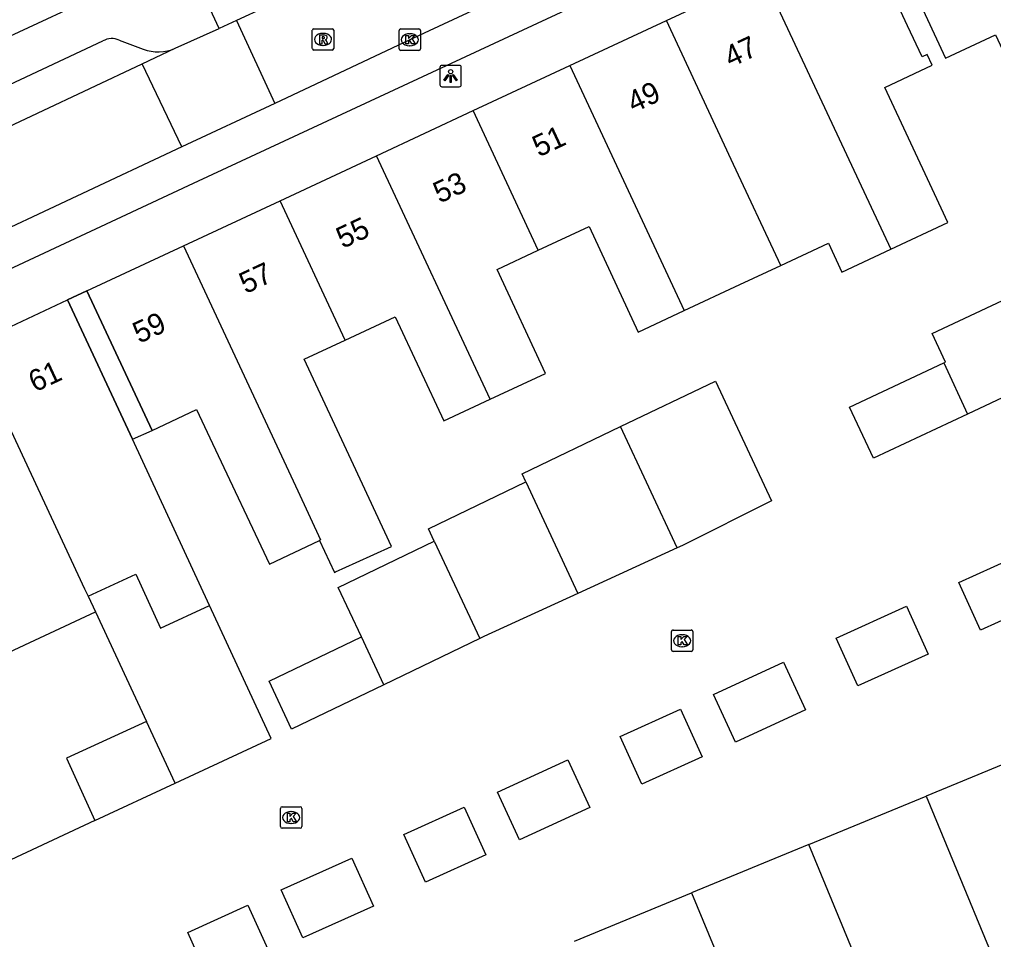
# Model space of a CAD drawing. Extents: x 160379 to 161131, y 383940 to 384849.
# Drawn here: x 160926.47 to 160972.04, y 384253 to 384296.02 of the extents above; entities that cross this region are included whole.
import ezdxf

# ---------------------------------------------------------------- set-up
doc = ezdxf.new("R2010")
doc.units = 0
for name, color, linetype in [('IMGEO_Kolk', 7, 'Continuous'), ('IMGEO_Lichtpunt', 7, 'Continuous'), ('IMGEO_Muur', 7, 'Continuous'), ('IMGEO_Pand', 7, 'Continuous'), ('IMGEO_Pand_nummerreeks', 7, 'Continuous'), ('IMGEO_Pand_overbouw', 7, 'Continuous'), ('IMGEO_Rijbaan_lokaal_open', 7, 'Continuous'), ('IMGEO_Rioolput', 7, 'Continuous'), ('IMGEO_Voetpad_open', 7, 'Continuous')]:
    doc.layers.add(name, color=color, linetype=linetype)

msp = doc.modelspace()

# ---------------------------------------------------------------- linework, layer by layer
at = {"layer": 'IMGEO_Kolk'}
for p, q in [((160944.231, 384294.652), (160944.231, 384295.504)), ((160944.306, 384295.578), (160945.158, 384295.578)), ((160945.232, 384295.504), (160945.232, 384294.652)), ((160944.719, 384295.358), (160944.744, 384295.358)), ((160945.158, 384294.578), (160944.306, 384294.578)), ((160944.742, 384294.798), (160944.717, 384294.798)), ((160956.97, 384266.545), (160956.97, 384267.397)), ((160957.045, 384267.471), (160957.897, 384267.471)), ((160957.458, 384267.251), (160957.483, 384267.251)), ((160957.971, 384267.397), (160957.971, 384266.545)), ((160957.897, 384266.471), (160957.045, 384266.471)), ((160957.481, 384266.691), (160957.456, 384266.691)), ((160938.683, 384258.275), (160938.683, 384259.127)), ((160938.758, 384259.201), (160939.61, 384259.201)), ((160939.171, 384258.981), (160939.196, 384258.981)), ((160939.684, 384259.127), (160939.684, 384258.275)), ((160939.61, 384258.201), (160938.758, 384258.201)), ((160939.194, 384258.421), (160939.169, 384258.421))]:
    msp.add_line(p, q, dxfattribs=at)
for points in [[(160944.231, 384294.652), (160944.231, 384295.504)], [(160944.306, 384295.578), (160945.158, 384295.578)], [(160945.232, 384295.504), (160945.232, 384294.652)], [(160944.552, 384295.278), (160944.675, 384295.278), (160944.675, 384295.127), (160944.805, 384295.278), (160944.969, 384295.278), (160944.823, 384295.127), (160944.976, 384294.878), (160944.824, 384294.878), (160944.739, 384295.042), (160944.675, 384294.975), (160944.675, 384294.878), (160944.552, 384294.878), (160944.552, 384295.278)], [(160945.158, 384294.578), (160944.306, 384294.578)], [(160956.97, 384266.545), (160956.97, 384267.397)], [(160957.045, 384267.471), (160957.897, 384267.471)], [(160957.291, 384267.171), (160957.414, 384267.171), (160957.414, 384267.02), (160957.544, 384267.171), (160957.708, 384267.171), (160957.562, 384267.02), (160957.715, 384266.771), (160957.563, 384266.771), (160957.478, 384266.935), (160957.414, 384266.868), (160957.414, 384266.771), (160957.291, 384266.771), (160957.291, 384267.171)], [(160957.971, 384267.397), (160957.971, 384266.545)], [(160957.897, 384266.471), (160957.045, 384266.471)], [(160938.683, 384258.275), (160938.683, 384259.127)], [(160938.758, 384259.201), (160939.61, 384259.201)], [(160939.684, 384259.127), (160939.684, 384258.275)], [(160939.004, 384258.901), (160939.127, 384258.901), (160939.127, 384258.75), (160939.257, 384258.901), (160939.421, 384258.901), (160939.275, 384258.75), (160939.428, 384258.501), (160939.276, 384258.501), (160939.191, 384258.665), (160939.127, 384258.598), (160939.127, 384258.501), (160939.004, 384258.501), (160939.004, 384258.901)], [(160939.61, 384258.201), (160938.758, 384258.201)]]:
    msp.add_lwpolyline(points, dxfattribs=at)
for centre, start, end in [((160944.308, 384295.502), 91.552, 178.448), ((160944.308, 384295.502), 91.552, 178.448), ((160945.156, 384295.502), 1.552, 88.448), ((160945.156, 384295.502), 1.552, 88.448), ((160944.308, 384294.654), 181.552, 268.448), ((160944.308, 384294.654), 181.552, 268.448), ((160945.156, 384294.654), 271.552, 358.448), ((160945.156, 384294.654), 271.552, 358.448), ((160957.047, 384267.395), 91.552, 178.448), ((160957.047, 384267.395), 91.552, 178.448), ((160957.895, 384267.395), 1.552, 88.448), ((160957.895, 384267.395), 1.552, 88.448), ((160957.047, 384266.547), 181.552, 268.448), ((160957.047, 384266.547), 181.552, 268.448), ((160957.895, 384266.547), 271.552, 358.448), ((160957.895, 384266.547), 271.552, 358.448), ((160938.76, 384259.125), 91.552, 178.448), ((160938.76, 384259.125), 91.552, 178.448), ((160939.608, 384259.125), 1.552, 88.448), ((160939.608, 384259.125), 1.552, 88.448), ((160938.76, 384258.277), 181.552, 268.448), ((160938.76, 384258.277), 181.552, 268.448), ((160939.608, 384258.277), 271.552, 358.448), ((160939.608, 384258.277), 271.552, 358.448)]:
    msp.add_arc(centre, 0.0765, start, end, dxfattribs=at)
for centre, major_axis, ratio, start_param, end_param in [((160944.718, 384295.078), (-0.387, 0.002), 0.722429, 4.712389, 7.853982), ((160944.743, 384295.078), (-0.39, 0.002), 0.717154, 1.570796, 4.712389), ((160957.457, 384266.971), (-0.387, 0.002), 0.722429, 4.712389, 7.853982), ((160957.482, 384266.971), (-0.39, 0.002), 0.717154, 1.570796, 4.712389), ((160939.17, 384258.701), (-0.387, 0.002), 0.722429, 4.712389, 7.853982), ((160939.195, 384258.701), (-0.39, 0.002), 0.717154, 1.570796, 4.712389)]:
    msp.add_ellipse(centre, major_axis=major_axis, ratio=ratio, start_param=start_param, end_param=end_param, dxfattribs=at)
at = {"layer": 'IMGEO_Lichtpunt'}
for p, q in [((160946.143, 384293.781), (160946.143, 384292.974)), ((160946.143, 384293.781), (160946.143, 384292.974)), ((160947.045, 384293.876), (160946.237, 384293.876)), ((160947.045, 384293.876), (160946.237, 384293.876)), ((160947.139, 384292.974), (160947.139, 384293.781)), ((160947.139, 384292.974), (160947.139, 384293.781)), ((160946.237, 384292.88), (160947.045, 384292.88)), ((160946.237, 384292.88), (160947.045, 384292.88))]:
    msp.add_line(p, q, dxfattribs=at)
for points in [[(160946.517, 384293.445), (160946.556, 384293.417), (160946.368, 384293.155), (160946.33, 384293.182), (160946.517, 384293.445)], [(160946.619, 384293.397), (160946.666, 384293.397), (160946.666, 384293.075), (160946.619, 384293.075), (160946.619, 384293.397)], [(160946.729, 384293.417), (160946.767, 384293.444), (160946.954, 384293.182), (160946.915, 384293.154), (160946.729, 384293.417)]]:
    msp.add_lwpolyline(points, dxfattribs=at)
msp.add_circle((160946.642, 384293.579), 0.0994, dxfattribs=at)
for centre, start, end in [((160946.237, 384293.781), 90, 180), ((160946.237, 384293.781), 90, 180), ((160947.045, 384293.781), 0, 90), ((160947.045, 384293.781), 0, 90), ((160946.237, 384292.974), 180, 270), ((160946.237, 384292.974), 180, 270), ((160947.045, 384292.974), 270, 0), ((160947.045, 384292.974), 270, 360)]:
    msp.add_arc(centre, 0.0946, start, end, dxfattribs=at)
at = {"layer": 'IMGEO_Muur'}
msp.add_lwpolyline([(160930.001, 384258.566), (160919.932, 384253.86), (160908.302, 384248.834), (160908.863, 384247.668)], dxfattribs=at)
at = {"layer": 'IMGEO_Pand'}
for points in [[(160966.725, 384300.787), (160968.838, 384296.256), (160969.791, 384294.212), (160972.128, 384295.302), (160974.433, 384290.361), (160975.474, 384288.13), (160977.82, 384289.225), (160976.778, 384291.455)], [(160967.227, 384285.275), (160969.904, 384286.524), (160969.275, 384287.873), (160966.956, 384292.844), (160969.172, 384293.879), (160968.932, 384294.393), (160968.693, 384294.281), (160968.02, 384295.724), (160965.905, 384300.254)], [(160931.856, 384298.207), (160930.084, 384297.372), (160930.176, 384297.181), (160926.009, 384295.223), (160925.916, 384295.423), (160924.353, 384294.682)], [(160956.733, 384295.975), (160961.251, 384298.083)], [(160961.251, 384298.083), (160967.227, 384285.275)], [(160952.216, 384293.867), (160956.733, 384295.975)], [(160962.08, 384284.515), (160959.768, 384289.469), (160956.733, 384295.975)], [(160947.698, 384291.759), (160952.216, 384293.867)], [(160952.216, 384293.867), (160957.563, 384282.407)], [(160943.181, 384289.652), (160947.698, 384291.759)], [(160950.744, 384285.231), (160947.698, 384291.759)], [(160938.663, 384287.544), (160943.181, 384289.652)], [(160948.496, 384278.261), (160943.181, 384289.652)], [(160934.146, 384285.437), (160938.663, 384287.544)], [(160941.707, 384281.022), (160938.663, 384287.544)], [(160950.744, 384285.231), (160953.116, 384286.338), (160955.417, 384281.406), (160957.563, 384282.407)], [(160929.631, 384283.33), (160934.146, 384285.437)], [(160934.146, 384285.437), (160939.488, 384273.986), (160940.562, 384271.685), (160940.505, 384271.658)], [(160962.08, 384284.515), (160964.31, 384285.556), (160964.939, 384284.208), (160967.227, 384285.275)], [(160948.496, 384278.261), (160951.083, 384279.468), (160948.814, 384284.331), (160950.744, 384285.231)], [(160957.563, 384282.407), (160960.166, 384283.622), (160962.08, 384284.515)], [(160969.706, 384279.963), (160969.787, 384280.001), (160969.161, 384281.33), (160973.99, 384283.604), (160974.892, 384281.7), (160975.744, 384279.891), (160970.822, 384277.572)], [(160929.631, 384283.33), (160932.675, 384276.805), (160934.755, 384277.783), (160935.507, 384276.191), (160938.175, 384270.543), (160940.505, 384271.658)], [(160924.206, 384280.799), (160928.725, 384282.907)], [(160935.37, 384268.61), (160931.766, 384276.389), (160928.725, 384282.907)], [(160941.707, 384281.022), (160944.051, 384282.116), (160946.323, 384277.247), (160948.496, 384278.261)], [(160940.505, 384271.658), (160941.204, 384270.16), (160941.261, 384270.186), (160942.216, 384270.624), (160943.875, 384271.384), (160942.094, 384275.202), (160939.795, 384280.13), (160941.707, 384281.022)], [(160924.206, 384280.799), (160929.523, 384269.402), (160929.683, 384269.058)], [(160970.822, 384277.572), (160966.427, 384275.502), (160965.304, 384277.89), (160969.706, 384279.963)], [(160969.706, 384279.963), (160970.822, 384277.572)], [(160954.593, 384276.981), (160959.032, 384279.116), (160961.651, 384273.519), (160957.484, 384271.429), (160957.237, 384271.315)], [(160950.164, 384274.396), (160949.99, 384274.767), (160954.593, 384276.981)], [(160957.237, 384271.315), (160954.593, 384276.981)], [(160945.878, 384271.625), (160945.606, 384272.204), (160950.164, 384274.396)], [(160950.164, 384274.396), (160952.596, 384269.183)], [(160942.467, 384267.154), (160941.386, 384269.465), (160945.878, 384271.625)], [(160945.878, 384271.625), (160948.003, 384267.069)], [(160957.237, 384271.315), (160952.596, 384269.183)], [(160974.73, 384268.96), (160971.427, 384267.458), (160970.413, 384269.688), (160973.716, 384271.19), (160974.73, 384268.96)], [(160929.683, 384269.058), (160931.919, 384270.084), (160933.078, 384267.558), (160935.37, 384268.61)], [(160929.683, 384269.058), (160930.027, 384268.32)], [(160952.596, 384269.183), (160948.197, 384267.162), (160948.003, 384267.069)], [(160933.764, 384260.312), (160938.244, 384262.391), (160935.37, 384268.61)], [(160968.981, 384266.349), (160965.692, 384264.858), (160964.681, 384267.09), (160967.97, 384268.58), (160968.981, 384266.349)], [(160925.511, 384266.214), (160930.027, 384268.32)], [(160930.027, 384268.32), (160932.42, 384263.192)], [(160943.514, 384264.91), (160939.195, 384262.833), (160938.147, 384265.076), (160942.467, 384267.154)], [(160943.514, 384264.91), (160942.467, 384267.154)], [(160948.003, 384267.069), (160943.514, 384264.91)], [(160963.239, 384263.739), (160959.96, 384262.233), (160958.937, 384264.459), (160962.217, 384265.965), (160963.239, 384263.739)], [(160958.404, 384261.536), (160955.592, 384260.26), (160954.579, 384262.49), (160957.391, 384263.767), (160958.404, 384261.536)], [(160932.42, 384263.192), (160928.669, 384261.47), (160930.001, 384258.566), (160933.764, 384260.312)], [(160933.764, 384260.312), (160932.42, 384263.192)], [(160974.361, 384261.96), (160968.88, 384259.698)], [(160953.149, 384259.166), (160949.859, 384257.665), (160948.842, 384259.894), (160952.132, 384261.395), (160953.149, 384259.166)], [(160963.398, 384257.436), (160968.88, 384259.698)], [(160968.88, 384259.698), (160973.294, 384249.032)], [(160948.291, 384256.958), (160945.47, 384255.677), (160944.457, 384257.908), (160947.278, 384259.189), (160948.291, 384256.958)], [(160963.398, 384257.436), (160957.916, 384255.174)], [(160967.815, 384246.764), (160963.398, 384257.436)], [(160943.027, 384254.563), (160939.723, 384253.08), (160938.72, 384255.315), (160942.023, 384256.798), (160943.027, 384254.563)], [(160952.434, 384252.913), (160957.916, 384255.174)], [(160957.916, 384255.174), (160962.336, 384244.496)], [(160938.167, 384252.374), (160935.353, 384251.1), (160934.343, 384253.332), (160937.156, 384254.606), (160938.167, 384252.374)]]:
    msp.add_lwpolyline(points, dxfattribs=at)
at = {"layer": 'IMGEO_Pand_overbouw'}
msp.add_lwpolyline([(160929.631, 384283.33), (160928.725, 384282.907), (160931.766, 384276.389), (160932.675, 384276.805)], close=True, dxfattribs=at)
at = {"layer": 'IMGEO_Rijbaan_lokaal_open'}
for points in [[(161021.201, 384330.613), (161016.858, 384328.577), (161000, 384320.783), (160999.805, 384320.693), (160982.125, 384312.545), (160962.657, 384303.421), (160944.731, 384295.078), (160938.42, 384292.1)], [(160943.738, 384299.236), (160942.048, 384298.488), (160936.625, 384295.974)], [(160936.625, 384295.974), (160935.814, 384295.602)], [(160936.625, 384295.974), (160938.42, 384292.1)], [(160933.76, 384294.676), (160935.814, 384295.602)], [(160932.212, 384293.952), (160933.76, 384294.676)], [(160904.65, 384280.977), (160908.38, 384282.749), (160922.408, 384289.335), (160932.212, 384293.952)], [(160934.073, 384290.066), (160932.212, 384293.952)], [(160938.42, 384292.1), (160934.073, 384290.066)], [(160934.073, 384290.066), (160924.226, 384285.455), (160909.9, 384278.778), (160893.88, 384271.334), (160891.151, 384270.07)]]:
    msp.add_lwpolyline(points, dxfattribs=at)
at = {"layer": 'IMGEO_Rioolput'}
for p, q in [((160940.173, 384294.665), (160940.173, 384295.517)), ((160940.248, 384295.591), (160941.1, 384295.591)), ((160941.174, 384295.517), (160941.174, 384294.665)), ((160940.661, 384295.371), (160940.686, 384295.371)), ((160941.1, 384294.591), (160940.248, 384294.591)), ((160940.684, 384294.811), (160940.659, 384294.811))]:
    msp.add_line(p, q, dxfattribs=at)
for points in [[(160940.173, 384294.665), (160940.173, 384295.517)], [(160940.248, 384295.591), (160941.1, 384295.591)], [(160941.174, 384295.517), (160941.174, 384294.665)], [(160940.762, 384295.289), (160940.51, 384295.291), (160940.51, 384294.891)], [(160940.51, 384294.891), (160940.634, 384294.891), (160940.634, 384295.053), (160940.645, 384295.053)], [(160940.688, 384295.21), (160940.634, 384295.21), (160940.634, 384295.129)], [(160940.634, 384295.129), (160940.686, 384295.129)], [(160940.692, 384295.024), (160940.763, 384294.891), (160940.903, 384294.891), (160940.838, 384295.017)], [(160941.1, 384294.591), (160940.248, 384294.591)]]:
    msp.add_lwpolyline(points, dxfattribs=at)
for centre, radius, start, end in [((160940.25, 384295.515), 0.0765, 91.552, 178.448), ((160940.25, 384295.515), 0.0765, 91.552, 178.448), ((160941.098, 384295.515), 0.0765, 1.552, 88.448), ((160941.098, 384295.515), 0.0765, 1.552, 88.448), ((160940.644, 384295), 0.0533, 26.0293, 88.6989), ((160940.67, 384295.318), 0.19, 274.7715, 282.9687), ((160940.694, 384295.114), 0.0964, 77.0061, 93.1865), ((160940.708, 384295.171), 0.0378, 276.6634, 79.6772), ((160940.761, 384295.179), 0.109, 350.3612, 89.416), ((160940.759, 384295.179), 0.112, 277.5842, 350.9817), ((160940.743, 384294.964), 0.108, 29.5134, 73.7905), ((160940.25, 384294.667), 0.0765, 181.552, 268.448), ((160940.25, 384294.667), 0.0765, 181.552, 268.448), ((160941.098, 384294.667), 0.0765, 271.552, 358.448), ((160941.098, 384294.667), 0.0765, 271.552, 358.448)]:
    msp.add_arc(centre, radius, start, end, dxfattribs=at)
for centre, major_axis, ratio, start_param, end_param in [((160940.66, 384295.091), (-0.387, 0.002), 0.722429, 4.712389, 7.853982), ((160940.685, 384295.091), (-0.39, 0.002), 0.717154, 1.570796, 4.712389)]:
    msp.add_ellipse(centre, major_axis=major_axis, ratio=ratio, start_param=start_param, end_param=end_param, dxfattribs=at)
at = {"layer": 'IMGEO_Voetpad_open'}
for points in [[(161019.512, 384327.87), (161000, 384318.788), (160934.837, 384288.458), (160894.523, 384269.636)], [(160935.814, 384295.602), (160935.306, 384296.711), (160943.233, 384300.347), (160943.738, 384299.236)], [(160906.754, 384283.942), (160930.378, 384295.017)], [(160931.145, 384295.053), (160932.259, 384294.639)], [(160928.725, 384282.907), (160929.631, 384283.33)]]:
    msp.add_lwpolyline(points, dxfattribs=at)
for centre, radius, start, end in [((160930.795, 384294.317), 0.815, 64.5797, 120.7948), ((160932.966, 384296.416), 1.912, 248.2945, 294.5296)]:
    msp.add_arc(centre, radius, start, end, dxfattribs=at)

# ---------------------------------------------------------------- texts
at = {"layer": 'IMGEO_Pand_nummerreeks'}
for s, rotation, p in [('47', 25.012, (160959.738, 384293.758)), ('49', 25.0096, (160955.2, 384291.641)), ('51', 25.012, (160950.767, 384289.571)), ('53', 25.012, (160946.127, 384287.407)), ('55', 25.012, (160941.59, 384285.291)), ('57', 25.0096, (160937.052, 384283.174)), ('59', 25.0153, (160932.073, 384280.851)), ('61', 25.0096, (160927.198, 384278.575))]:
    msp.add_text(s, height=1, rotation=rotation, dxfattribs=at).set_placement(p)

doc.saveas('drawing.dxf')
